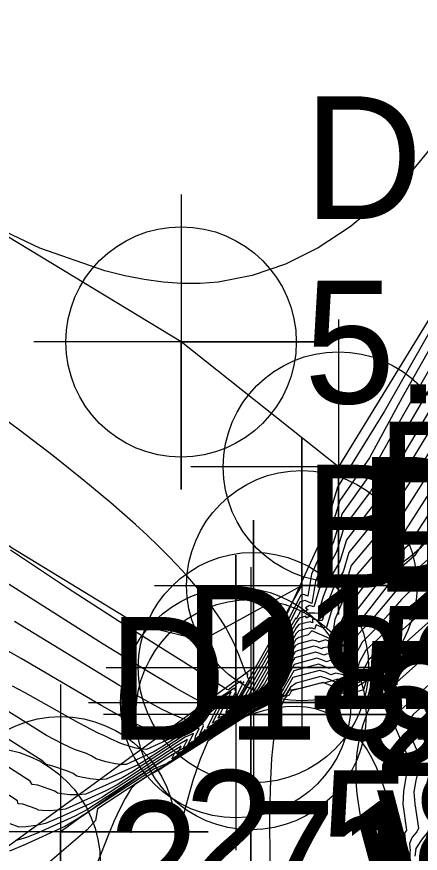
# Model space of a CAD drawing. Extents: x 2356077 to 2359823, y 225951 to 227822.
# Drawn here: x 2357533.39 to 2357541.6, y 226722.18 to 226739.21 of the extents above; entities that cross this region are included whole.
import ezdxf

# ---------------------------------------------------------------- set-up
doc = ezdxf.new("R2010")
doc.units = 0
for name, color, linetype in [('DTM Contours Major', 7, 'Continuous'), ('DTM Contours Minor', 7, 'Continuous'), ('Exist DTM Breakline', 7, 'Continuous'), ('Exist DTM Breakline Cogo Elevation', 7, 'Continuous'), ('Exist DTM Breakline Cogo Number', 7, 'Continuous'), ('Exist DTM Breakline Cogo Point CELL', 7, 'Continuous'), ('Exist Roads EOP', 7, 'Continuous'), ('Exist Roads EOP Cogo Comment', 7, 'Continuous'), ('Exist Roads EOP Cogo Elevation', 7, 'Continuous'), ('Exist Roads EOP Cogo Number', 7, 'Continuous'), ('Exist Roads EOP Cogo Point CELL', 7, 'Continuous'), ('Exist Structure Major Bridge WW', 7, 'Continuous'), ('Exist Structure Major Bridge WW Cogo Comment', 7, 'Continuous'), ('Exist Structure Major Bridge WW Cogo Elevation', 7, 'Continuous'), ('Exist Structure Major Bridge WW Cogo Number', 7, 'Continuous'), ('Exist Structure Major Bridge WW Cogo Point CELL', 7, 'Continuous'), ('PH Exist DTM Breakline', 7, 'Continuous')]:
    doc.layers.add(name, color=color, linetype=linetype)

msp = doc.modelspace()

# ---------------------------------------------------------------- linework, layer by layer
at = {"layer": 'DTM Contours Major'}
for points in [[(2357542.474, 226733.653), (2357541.23, 226731.456), (2357540.563, 226730.233), (2357539.961, 226729.365), (2357539.748, 226728.663), (2357539.383, 226727.863), (2357539.308, 226727.416), (2357539.229, 226727.451), (2357539.17, 226727.435), (2357538.893, 226726.895), (2357537.992, 226725.317), (2357537.966, 226725.296), (2357537.97, 226725.29), (2357537.993, 226725.286), (2357537.844, 226725.201), (2357537.796, 226725.245), (2357538.011, 226725.682), (2357537.975, 226725.63), (2357537.948, 226725.689), (2357537.81, 226725.598), (2357537.724, 226725.529), (2357537.695, 226725.511), (2357537.663, 226725.517), (2357537.625, 226725.542), (2357536.919, 226725.991), (2357535.473, 226726.897), (2357534.419, 226727.58), (2357533.262, 226728.351)], [(2357541.765, 226730.324), (2357541.527, 226729.945), (2357540.897, 226729.005), (2357540.887, 226728.997), (2357540.887, 226728.935), (2357540.697, 226728.638), (2357540.192, 226728.038), (2357540.09, 226727.702), (2357539.935, 226727.477), (2357539.784, 226727.096), (2357539.689, 226726.783), (2357539.626, 226726.772), (2357539.481, 226726.83), (2357539.45, 226726.743), (2357539.399, 226726.765), (2357539.336, 226726.763), (2357539.128, 226726.707), (2357539.074, 226726.655), (2357538.629, 226725.876), (2357538.44, 226725.559), (2357538.325, 226725.439), (2357538.249, 226725.316), (2357538.105, 226725.224), (2357538.083, 226725.2), (2357537.954, 226725.131), (2357537.167, 226724.633), (2357537.205, 226724.668), (2357537.213, 226724.704), (2357537.197, 226724.664), (2357537.106, 226724.587), (2357537.187, 226724.774), (2357537.152, 226724.879), (2357536.331, 226724.342), (2357536.178, 226724.248), (2357535.615, 226723.992), (2357535.49, 226723.991), (2357535.395, 226724.003), (2357535.201, 226724.046), (2357535.004, 226724.108), (2357534.913, 226724.159), (2357534.806, 226724.211), (2357534.561, 226724.296), (2357534.317, 226724.412), (2357533.992, 226724.578), (2357533.154, 226725.107)], [(2357541.821, 226728.221), (2357541.284, 226727.741), (2357540.922, 226727.297), (2357540.618, 226726.945), (2357540.338, 226726.643), (2357540.194, 226726.36), (2357540.111, 226726.089), (2357540.013, 226726.044), (2357539.898, 226726.095), (2357539.763, 226726.104), (2357539.69, 226726.08), (2357539.597, 226726.121), (2357539.496, 226726.152), (2357539.035, 226726.028), (2357538.78, 226725.584), (2357538.627, 226725.347), (2357538.58, 226725.334), (2357538.59, 226725.332), (2357538.137, 226725.1), (2357538.037, 226725.045), (2357536.599, 226724.134), (2357536.603, 226724.139), (2357536.561, 226724.106), (2357536.542, 226724.108), (2357536.595, 226724.215), (2357536.321, 226724.045), (2357534.83, 226723.072), (2357534.567, 226722.936), (2357533.824, 226722.597), (2357533.583, 226722.502), (2357533.356, 226722.439)], [(2357542.465, 226727.186), (2357540.633, 226725.55), (2357540.618, 226725.543), (2357540.601, 226725.547), (2357540.583, 226725.573), (2357540.537, 226725.403), (2357540.521, 226725.351), (2357540.379, 226725.326), (2357539.771, 226725.595), (2357539.62, 226725.657), (2357539, 226725.493), (2357538.992, 226725.495), (2357538.965, 226725.468), (2357538.932, 226725.403), (2357538.872, 226725.372), (2357538.85, 226725.349), (2357538.795, 226725.243), (2357538.747, 226725.122), (2357538.705, 226724.985), (2357538.669, 226724.835), (2357538.639, 226724.671), (2357538.613, 226724.494), (2357538.575, 226724.111), (2357538.55, 226723.686), (2357538.537, 226723.225), (2357538.534, 226722.733), (2357538.548, 226721.677)]]:
    msp.add_lwpolyline(points, dxfattribs=at)
at = {"layer": 'DTM Contours Minor'}
for points in [[(2357550.674, 226741.105), (2357550.042, 226738.96), (2357549.337, 226736.826), (2357543.438, 226727.253), (2357543.041, 226726.735), (2357542.701, 226726.432), (2357542.49, 226726.043), (2357541.963, 226725.463), (2357541.453, 226725.007), (2357541.305, 226724.806), (2357541.591, 226724.136), (2357541.565, 226723.895), (2357541.511, 226723.663), (2357541.466, 226723.431), (2357541.492, 226723.189), (2357541.565, 226722.696), (2357541.527, 226722.617), (2357541.437, 226722.512), (2357541.377, 226722.381), (2357541.389, 226722.304), (2357541.392, 226722.249), (2357541.385, 226722.214), (2357541.358, 226720.128)], [(2357544.751, 226740.859), (2357543.688, 226739.086), (2357542.581, 226737.466), (2357541.439, 226736.082), (2357540.809, 226735.46), (2357540.17, 226734.933), (2357539.52, 226734.503), (2357538.857, 226734.172), (2357538.179, 226733.939), (2357537.485, 226733.808), (2357537.118, 226733.78), (2357536.745, 226733.779), (2357536.366, 226733.805), (2357535.979, 226733.856), (2357535.585, 226733.932), (2357535.183, 226734.033), (2357533.86, 226734.497), (2357532.453, 226735.16), (2357530.968, 226735.982), (2357529.412, 226736.927), (2357527.79, 226737.957), (2357526.11, 226739.034), (2357524.015, 226740.353)], [(2357550.635, 226740.714), (2357549.97, 226738.456), (2357549.24, 226736.22), (2357543.626, 226727.11), (2357543.239, 226726.59), (2357542.985, 226726.363), (2357542.713, 226725.898), (2357542.184, 226725.338), (2357541.712, 226724.917), (2357541.575, 226724.73), (2357541.789, 226724.228), (2357541.853, 226724.065), (2357541.732, 226723.618), (2357541.711, 226723.4), (2357541.813, 226722.712), (2357541.749, 226722.609), (2357541.639, 226722.48), (2357541.509, 226722.284), (2357541.492, 226722.127)], [(2357550.185, 226739.966), (2357549.528, 226738.033), (2357542.933, 226727.331), (2357542.542, 226726.934), (2357540.668, 226725.259), (2357540.653, 226725.266), (2357540.636, 226725.265), (2357540.617, 226725.251), (2357540.576, 226725.128), (2357540.563, 226725.134), (2357540.54, 226725.09), (2357540.433, 226724.796), (2357540.358, 226724.512), (2357540.311, 226724.236), (2357540.288, 226723.968), (2357540.286, 226723.708), (2357540.301, 226723.456), (2357540.319, 226723.296), (2357540.368, 226722.984), (2357540.434, 226722.679), (2357540.537, 226722.278), (2357540.747, 226721.503)], [(2357550.113, 226739.464), (2357549.434, 226737.432), (2357543.25, 226727.396), (2357542.842, 226726.879), (2357542.382, 226726.468), (2357542.272, 226726.208), (2357541.778, 226725.62), (2357541.203, 226725.106), (2357541.034, 226724.882), (2357541.327, 226724.197), (2357541.347, 226723.943), (2357541.298, 226723.692), (2357541.259, 226723.44), (2357541.243, 226723.183), (2357541.321, 226722.656), (2357541.276, 226722.596), (2357541.289, 226722.468), (2357541.258, 226720.164), (2357541.234, 226719.667), (2357541.195, 226719.517), (2357541.151, 226719.097), (2357540.819, 226716.746), (2357540.546, 226714.718), (2357540.327, 226712.931)], [(2357542.303, 226733.698), (2357540.869, 226731.177), (2357539.916, 226729.632), (2357539.675, 226728.839), (2357539.518, 226728.426), (2357538.998, 226727.302), (2357538.777, 226726.814), (2357538.691, 226726.652), (2357537.965, 226725.385), (2357537.953, 226725.378), (2357538.124, 226725.671), (2357538.133, 226725.682), (2357538.095, 226725.747), (2357538.084, 226725.772), (2357538.087, 226725.837), (2357538.063, 226725.823), (2357538.052, 226725.852), (2357537.906, 226726.224), (2357537.802, 226726.463), (2357537.684, 226726.698), (2357537.639, 226726.779), (2357537.535, 226726.95), (2357537.354, 226727.215), (2357537.146, 226727.485), (2357536.992, 226727.669), (2357536.827, 226727.857), (2357536.65, 226728.049), (2357536.461, 226728.243), (2357536.262, 226728.441), (2357536.039, 226728.654), (2357535.805, 226728.871), (2357535.302, 226729.314), (2357534.755, 226729.772), (2357534.128, 226730.271), (2357533.445, 226730.79), (2357532.701, 226731.333)], [(2357542.624, 226733.491), (2357541.256, 226731.115), (2357540.566, 226729.878), (2357540.007, 226729.098), (2357539.825, 226728.499), (2357539.63, 226728.123), (2357539.464, 226727.713), (2357539.39, 226727.268), (2357539.256, 226727.327), (2357539.157, 226727.301), (2357538.891, 226726.78), (2357538.068, 226725.339), (2357538.042, 226725.314), (2357538.038, 226725.3), (2357538.042, 226725.294), (2357537.998, 226725.255), (2357537.85, 226725.177), (2357537.643, 226725.046), (2357537.675, 226725.128), (2357537.847, 226725.478), (2357537.816, 226725.544), (2357537.514, 226725.347), (2357537.409, 226725.261), (2357537.358, 226725.249), (2357537.255, 226725.205), (2357537.198, 226725.232), (2357536.993, 226725.337), (2357536.628, 226725.542), (2357536.001, 226725.915), (2357535.148, 226726.442), (2357532.725, 226727.969)], [(2357542.759, 226733.29), (2357541.389, 226730.95), (2357540.585, 226729.548), (2357540.053, 226728.832), (2357539.894, 226728.316), (2357539.702, 226727.968), (2357539.545, 226727.56), (2357539.435, 226727.198), (2357539.347, 226727.229), (2357539.263, 226727.179), (2357539.315, 226727.136), (2357539.307, 226727.14), (2357539.246, 226727.098), (2357539.24, 226727.129), (2357539.159, 226727.107), (2357539.073, 226726.95), (2357539.067, 226726.978), (2357538.158, 226725.387), (2357538.09, 226725.297), (2357538.054, 226725.261), (2357537.961, 226725.214), (2357537.796, 226725.115), (2357537.585, 226724.981), (2357537.484, 226724.931), (2357537.75, 226725.471), (2357537.224, 226725.128), (2357537.14, 226725.031), (2357536.846, 226724.9), (2357536.771, 226724.921), (2357536.563, 226725.006), (2357536.333, 226725.116), (2357535.937, 226725.33), (2357535.466, 226725.604), (2357533.339, 226726.898)], [(2357542.89, 226733.051), (2357540.78, 226729.507), (2357540.617, 226729.231), (2357540.099, 226728.565), (2357539.963, 226728.12), (2357539.778, 226727.806), (2357539.625, 226727.406), (2357539.52, 226727.061), (2357539.454, 226727.07), (2357539.334, 226727.067), (2357539.362, 226727.005), (2357539.352, 226727.009), (2357539.283, 226726.966), (2357539.272, 226727.007), (2357539.134, 226726.97), (2357539.075, 226726.88), (2357538.431, 226725.752), (2357538.295, 226725.524), (2357538.154, 226725.352), (2357538.045, 226725.231), (2357537.94, 226725.178), (2357537.488, 226724.892), (2357537.372, 226724.832), (2357537.615, 226725.325), (2357537.484, 226725.212), (2357536.923, 226724.845), (2357536.817, 226724.757), (2357536.725, 226724.729), (2357536.436, 226724.597), (2357536.344, 226724.611), (2357536.243, 226724.64), (2357536.03, 226724.719), (2357535.803, 226724.82), (2357535.549, 226724.948), (2357535.119, 226725.185), (2357533.479, 226726.146), (2357532.861, 226726.491)], [(2357543.014, 226732.8), (2357541.217, 226729.844), (2357540.655, 226728.929), (2357540.145, 226728.301), (2357540.027, 226727.914), (2357539.856, 226727.642), (2357539.704, 226727.251), (2357539.605, 226726.923), (2357539.543, 226726.92), (2357539.407, 226726.95), (2357539.407, 226726.873), (2357539.361, 226726.894), (2357539.27, 226726.876), (2357539.131, 226726.838), (2357539.076, 226726.771), (2357538.431, 226725.641), (2357538.16, 226725.289), (2357538.11, 226725.264), (2357538.064, 226725.221), (2357537.987, 226725.177), (2357537.837, 226725.085), (2357537.393, 226724.804), (2357537.26, 226724.733), (2357537.479, 226725.178), (2357537.319, 226725.045), (2357536.5, 226724.511), (2357536.026, 226724.295), (2357535.917, 226724.301), (2357535.818, 226724.322), (2357535.717, 226724.348), (2357535.508, 226724.419), (2357535.292, 226724.511), (2357535.173, 226724.577), (2357535.041, 226724.63), (2357534.641, 226724.841), (2357533.557, 226725.446), (2357533.3, 226725.585)], [(2357542.151, 226730.52), (2357541.105, 226728.87), (2357540.978, 226728.756), (2357540.944, 226728.659), (2357540.741, 226728.357), (2357540.239, 226727.776), (2357540.152, 226727.49), (2357540.014, 226727.31), (2357539.864, 226726.943), (2357539.8, 226726.531), (2357539.393, 226726.71), (2357539.32, 226726.628), (2357539.125, 226726.575), (2357539.069, 226726.535), (2357538.655, 226725.809), (2357538.465, 226725.505), (2357538.377, 226725.429), (2357538.295, 226725.307), (2357538.171, 226725.237), (2357538.142, 226725.205), (2357537.966, 226725.111), (2357537.052, 226724.532), (2357537.08, 226724.56), (2357537.01, 226724.502), (2357537.029, 226724.583), (2357537.098, 226724.722), (2357536.985, 226724.712), (2357536.033, 226724.09), (2357535.855, 226723.985), (2357535.204, 226723.689), (2357535.064, 226723.68), (2357534.882, 226723.697), (2357534.701, 226723.732), (2357534.61, 226723.755), (2357534.538, 226723.805), (2357534.443, 226723.845), (2357534.123, 226723.955), (2357533.996, 226723.987), (2357533.919, 226724.055), (2357533.035, 226724.616)], [(2357542.383, 226730.028), (2357541.355, 226728.449), (2357541.145, 226728.261), (2357541.059, 226728.122), (2357540.656, 226727.58), (2357540.29, 226727.109), (2357540.276, 226727.064), (2357540.176, 226726.976), (2357540.027, 226726.644), (2357539.942, 226726.364), (2357539.86, 226726.335), (2357539.75, 226726.383), (2357539.622, 226726.361), (2357539.59, 226726.347), (2357539.517, 226726.379), (2357539.432, 226726.397), (2357539.118, 226726.312), (2357539.054, 226726.286), (2357538.713, 226725.688), (2357538.522, 226725.395), (2357538.488, 226725.401), (2357538.381, 226725.275), (2357538.079, 226725.121), (2357537.996, 226725.075), (2357536.824, 226724.332), (2357536.835, 226724.344), (2357536.781, 226724.3), (2357536.787, 226724.347), (2357536.86, 226724.496), (2357536.649, 226724.376), (2357535.428, 226723.579), (2357535.203, 226723.457), (2357534.379, 226723.084), (2357534.21, 226723.06), (2357534.055, 226723.05), (2357533.903, 226723.052), (2357533.831, 226723.06), (2357533.782, 226723.089), (2357533.511, 226723.182), (2357533.418, 226723.193), (2357533.403, 226723.25), (2357532.945, 226723.54)], [(2357541.954, 226729.791), (2357541.23, 226728.659), (2357541.064, 226728.511), (2357541.001, 226728.388), (2357540.598, 226727.819), (2357540.234, 226727.343), (2357540.214, 226727.276), (2357540.095, 226727.143), (2357539.945, 226726.792), (2357539.857, 226726.503), (2357539.783, 226726.48), (2357539.669, 226726.53), (2357539.552, 226726.488), (2357539.541, 226726.48), (2357539.478, 226726.508), (2357539.4, 226726.519), (2357539.122, 226726.444), (2357539.062, 226726.412), (2357538.683, 226725.747), (2357538.492, 226725.451), (2357538.435, 226725.42), (2357538.225, 226725.222), (2357538.052, 226725.133), (2357537.98, 226725.092), (2357536.938, 226724.432), (2357536.957, 226724.451), (2357536.861, 226724.372), (2357536.983, 226724.618), (2357536.818, 226724.544), (2357535.732, 226723.835), (2357535.53, 226723.722), (2357534.791, 226723.385), (2357534.637, 226723.37), (2357534.468, 226723.373), (2357534.302, 226723.391), (2357534.219, 226723.405), (2357534.163, 226723.45), (2357533.818, 226723.568), (2357533.699, 226723.583), (2357533.663, 226723.651), (2357532.927, 226724.119)], [(2357542.457, 226729.699), (2357541.48, 226728.238), (2357541.219, 226728.005), (2357541.117, 226727.86), (2357540.346, 226726.877), (2357540.339, 226726.853), (2357540.258, 226726.809), (2357540.11, 226726.5), (2357540.026, 226726.226), (2357539.937, 226726.189), (2357539.825, 226726.239), (2357539.692, 226726.233), (2357539.639, 226726.214), (2357539.557, 226726.25), (2357539.464, 226726.274), (2357539.045, 226726.159), (2357538.745, 226725.634), (2357538.556, 226725.339), (2357538.534, 226725.371), (2357538.503, 226725.313), (2357538.107, 226725.11), (2357538.015, 226725.059), (2357536.71, 226724.232), (2357536.716, 226724.239), (2357536.657, 226724.191), (2357536.676, 226724.251), (2357536.731, 226724.362), (2357536.481, 226724.208), (2357535.121, 226723.32), (2357534.876, 226723.192), (2357534.196, 226722.882), (2357533.974, 226722.79), (2357533.783, 226722.75), (2357533.574, 226722.722), (2357533.437, 226722.713), (2357533.25, 226722.781)], [(2357541.963, 226728.026), (2357541.33, 226727.46), (2357541.218, 226727.346), (2357540.955, 226727.044), (2357540.675, 226726.74), (2357540.414, 226726.477), (2357540.274, 226726.208), (2357540.196, 226725.949), (2357540.088, 226725.9), (2357539.967, 226725.954), (2357539.829, 226725.974), (2357539.74, 226725.947), (2357539.636, 226725.993), (2357539.526, 226726.03), (2357539.025, 226725.895), (2357538.821, 226725.544), (2357538.707, 226725.358), (2357538.67, 226725.35), (2357538.671, 226725.347), (2357538.17, 226725.092), (2357538.065, 226725.035), (2357536.493, 226724.039), (2357536.503, 226724.05), (2357536.451, 226724.009), (2357536.192, 226723.903), (2357534.617, 226722.875), (2357534.366, 226722.729), (2357533.528, 226722.346), (2357533.24, 226722.226)], [(2357542.112, 226727.837), (2357541.252, 226727.069), (2357540.995, 226726.797), (2357540.736, 226726.54), (2357540.492, 226726.316), (2357540.358, 226726.065), (2357540.281, 226725.812), (2357540.162, 226725.756), (2357540.032, 226725.813), (2357539.882, 226725.847), (2357539.782, 226725.817), (2357539.671, 226725.866), (2357539.551, 226725.906), (2357539.007, 226725.758), (2357538.884, 226725.542), (2357538.773, 226725.368), (2357538.715, 226725.352), (2357538.73, 226725.352), (2357538.182, 226725.072), (2357538.055, 226725), (2357536.359, 226723.926), (2357536.323, 226723.899), (2357536.036, 226723.743), (2357535.033, 226723.088), (2357534.988, 226722.853), (2357534.819, 226722.663), (2357533.918, 226721.89)], [(2357542.267, 226727.653), (2357540.667, 226726.222), (2357540.556, 226726.126), (2357540.433, 226725.895), (2357540.364, 226725.668), (2357540.235, 226725.613), (2357540.093, 226725.675), (2357539.92, 226725.724), (2357539.815, 226725.691), (2357539.7, 226725.742), (2357539.57, 226725.78), (2357539.077, 226725.647), (2357538.959, 226725.563), (2357538.845, 226725.379), (2357538.792, 226725.365), (2357538.826, 226725.435), (2357538.807, 226725.404), (2357538.83, 226725.39), (2357538.123, 226725.029), (2357537.784, 226724.827), (2357536.564, 226724.055), (2357536.26, 226723.887), (2357535.802, 226723.588), (2357535.717, 226723.505), (2357535.591, 226723.299), (2357535.476, 226723.078), (2357535.369, 226722.844), (2357535.269, 226722.601), (2357534.904, 226721.668)], [(2357542.388, 226727.44), (2357540.743, 226725.97), (2357540.692, 226725.915), (2357540.644, 226725.871), (2357540.598, 226725.845), (2357540.551, 226725.86), (2357540.442, 226725.507), (2357540.306, 226725.47), (2357539.805, 226725.691), (2357539.655, 226725.654), (2357539.539, 226725.641), (2357539.188, 226725.546), (2357538.968, 226725.501), (2357538.942, 226725.528), (2357538.869, 226725.401), (2357538.631, 226725.275), (2357538.132, 226725.02), (2357537.416, 226724.566), (2357537.279, 226724.466), (2357537.117, 226724.098), (2357536.971, 226723.664), (2357536.832, 226723.179), (2357536.55, 226722.112)]]:
    msp.add_lwpolyline(points, dxfattribs=at)
at = {"layer": 'Exist DTM Breakline'}
msp.add_spline([(2357545.521, 226633.163), (2357534.761, 226672.509), (2357538.594, 226702.124), (2357538.154, 226725.005), (2357534.28, 226722.62)], degree=3, dxfattribs=at)
at = {"layer": 'Exist DTM Breakline Cogo Point CELL'}
for points in [[(2357538.154, 226728.005), (2357538.154, 226722.005), (2357538.154, 226725.005), (2357541.154, 226725.005), (2357535.154, 226725.005)], [(2357534.28, 226725.62), (2357534.28, 226719.62), (2357534.28, 226722.62), (2357537.28, 226722.62), (2357531.28, 226722.62)]]:
    msp.add_lwpolyline(points, dxfattribs=at)
for centre in [(2357538.154, 226725.005), (2357534.28, 226722.62)]:
    msp.add_circle(centre, 2.344, dxfattribs=at)
at = {"layer": 'Exist Roads EOP'}
msp.add_lwpolyline([(2357548.158, 226751.097), (2357551.518, 226748.955), (2357539.932, 226730.044), (2357536.732, 226732.588), (2357457.094, 226780.918), (2357368.575, 226834.971), (2357285.95, 226885.112), (2357202.56, 226936.462), (2357119.743, 226986.718), (2357040.047, 227034.838), (2356959.55, 227083.993), (2356876.77, 227134.388), (2356794.33, 227184.148), (2356716.529, 227232.438), (2356632.17, 227283.448), (2356547.589, 227334.799), (2356465.16, 227384.805), (2356376.528, 227438.798), (2356293.908, 227488.913), (2356217.843, 227535.566)], dxfattribs=at)
at = {"layer": 'Exist Roads EOP Cogo Point CELL'}
for points in [[(2357536.732, 226735.588), (2357536.732, 226729.588), (2357536.732, 226732.588), (2357539.732, 226732.588), (2357533.732, 226732.588)], [(2357539.932, 226733.044), (2357539.932, 226727.044), (2357539.932, 226730.044), (2357542.932, 226730.044), (2357536.932, 226730.044)]]:
    msp.add_lwpolyline(points, dxfattribs=at)
for centre in [(2357536.732, 226732.588), (2357539.932, 226730.044)]:
    msp.add_circle(centre, 2.344, dxfattribs=at)
at = {"layer": 'Exist Structure Major Bridge WW'}
for p, q in [((2357537.845, 226725.249), (2357539.189, 226727.63)), ((2357532.744, 226721.995), (2357538.205, 226725.963))]:
    msp.add_line(p, q, dxfattribs=at)
at = {"layer": 'Exist Structure Major Bridge WW Cogo Point CELL'}
for points in [[(2357536.189, 226727.63), (2357542.189, 226727.63), (2357539.189, 226727.63), (2357539.189, 226730.63), (2357539.189, 226724.63)], [(2357535.205, 226725.963), (2357541.205, 226725.963), (2357538.205, 226725.963), (2357538.205, 226728.963), (2357538.205, 226722.963)], [(2357534.845, 226725.249), (2357540.845, 226725.249), (2357537.845, 226725.249), (2357537.845, 226728.249), (2357537.845, 226722.249)]]:
    msp.add_lwpolyline(points, dxfattribs=at)
for centre in [(2357539.189, 226727.63), (2357538.205, 226725.963), (2357537.845, 226725.249), (2357532.744, 226721.995)]:
    msp.add_circle(centre, 2.344, dxfattribs=at)
at = {"layer": 'PH Exist DTM Breakline'}
msp.add_lwpolyline([(2357455.092, 226776.87), (2357475.043, 226763.829), (2357494.967, 226751.51), (2357513.844, 226740.397), (2357526.956, 226733.062), (2357530.468, 226730.73), (2357533.26, 226728.421), (2357535.849, 226726.841), (2357537.162, 226726.517), (2357539.189, 226727.63)], dxfattribs=at)

# ---------------------------------------------------------------- texts
at = {"layer": 'Exist DTM Breakline Cogo Elevation'}
for s, p in [('2.09', (2357540.654, 226723.755)), ('2.58', (2357536.78, 226721.37))]:
    msp.add_text(s, height=2.5, dxfattribs=at).set_placement(p)
at = {"layer": 'Exist DTM Breakline Cogo Number'}
for s, p in [('D1185', (2357540.654, 226727.505)), ('D1186', (2357536.78, 226725.12))]:
    msp.add_text(s, height=2.5, dxfattribs=at).set_placement(p)
at = {"layer": 'Exist Roads EOP Cogo Comment'}
msp.add_text('BL*30011', height=2.5, dxfattribs=at).set_placement((2357539.232, 226727.588))
at = {"layer": 'Exist Roads EOP Cogo Elevation'}
msp.add_text('5.39', height=2.5, dxfattribs=at).set_placement((2357539.232, 226731.338))
at = {"layer": 'Exist Roads EOP Cogo Number'}
msp.add_text('D84', height=2.5, dxfattribs=at).set_placement((2357539.232, 226735.088))
at = {"layer": 'Exist Structure Major Bridge WW Cogo Comment'}
for s, p in [('WD EL*3119', (2357540.705, 226720.963)), ('WD BL*3119', (2357540.345, 226720.25))]:
    msp.add_text(s, height=2.5, dxfattribs=at).set_placement(p)
at = {"layer": 'Exist Structure Major Bridge WW Cogo Elevation'}
for s, p in [('5.27', (2357540.705, 226724.713)), ('5.25', (2357540.345, 226724)), ('2.71', (2357535.244, 226720.745))]:
    msp.add_text(s, height=2.5, dxfattribs=at).set_placement(p)
at = {"layer": 'Exist Structure Major Bridge WW Cogo Number'}
for s, p in [('D183', (2357540.705, 226728.463)), ('D184', (2357540.345, 226727.75)), ('D182', (2357535.244, 226724.495))]:
    msp.add_text(s, height=2.5, dxfattribs=at).set_placement(p)

doc.saveas('drawing.dxf')
